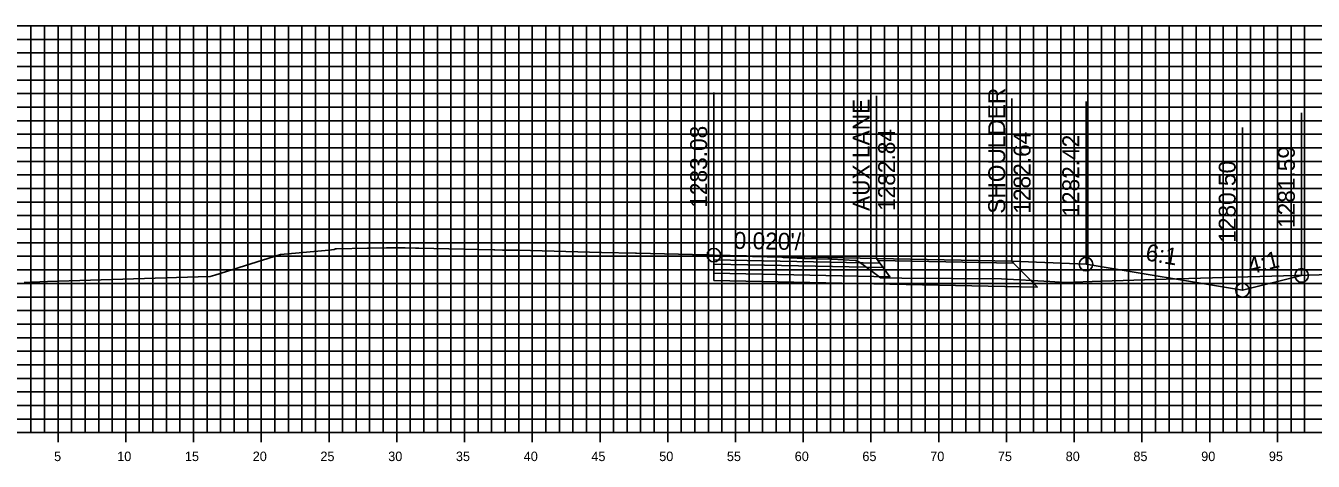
# Model space of a CAD drawing. Extents: x 674939 to 678919, y 750652 to 765176.
# Drawn here: x 678751.2 to 678846.2, y 762509.2 to 762541.3 of the extents above; entities that cross this region are included whole.
import ezdxf

# ---------------------------------------------------------------- set-up
doc = ezdxf.new("R2010")
doc.units = 0
for name, color, linetype in [('Level 10', 7, 'Continuous'), ('Level 18', 7, 'Continuous'), ('Level 19', 7, 'Continuous'), ('Level 20', 7, 'Continuous'), ('Level 22', 7, 'Continuous'), ('Level 23', 7, 'Continuous'), ('Level 4', 7, 'Continuous'), ('Level 7', 7, 'Continuous'), ('Level 8', 7, 'Continuous'), ('Level 9', 7, 'Continuous')]:
    doc.layers.add(name, color=color, linetype=linetype)

msp = doc.modelspace()

# ---------------------------------------------------------------- linework, layer by layer
at = {"layer": 'Level 10'}
msp.add_lwpolyline([(678751.037, 762522.354), (678752.752, 762522.424), (678763.866, 762522.771), (678764.76, 762522.81), (678765.102, 762522.906), (678769.952, 762524.428), (678773.513, 762524.746), (678773.921, 762524.779), (678773.923, 762524.78), (678774.002, 762524.841), (678774.011, 762524.846), (678774.087, 762524.848), (678776.385, 762524.888), (678776.445, 762524.887), (678777.785, 762524.91), (678777.806, 762524.912), (678777.9, 762524.911), (678777.913, 762524.911), (678779.16, 762524.905), (678779.926, 762524.892), (678780.156, 762524.888), (678785.709, 762524.778), (678785.769, 762524.776), (678786.343, 762524.736), (678787.109, 762524.743), (678787.519, 762524.733), (678793.646, 762524.563), (678793.654, 762524.56), (678793.663, 762524.56), (678796.151, 762524.53), (678796.16, 762524.532), (678796.228, 762524.532), (678801.397, 762524.392), (678801.594, 762524.386), (678801.617, 762524.385), (678801.935, 762524.371), (678801.947, 762524.37), (678803.543, 762524.3), (678803.706, 762524.295), (678806.96, 762524.217), (678807.063, 762524.213), (678808.595, 762524.13), (678808.638, 762524.127), (678810.552, 762524.074), (678810.647, 762524.072), (678812.369, 762523.98), (678812.415, 762523.977), (678812.644, 762523.892), (678812.958, 762523.652), (678814.016, 762522.866), (678814.244, 762522.695), (678815.807, 762522.682), (678823.158, 762522.623), (678826.738, 762522.433), (678827.816, 762522.369), (678830.541, 762522.448), (678836.1, 762522.635), (678848.362, 762522.96)], dxfattribs=at)
at = {"layer": 'Level 18'}
for points in [[(678823.935, 762523.931), (678813.935, 762524.131), (678801.935, 762524.371)], [(678801.935, 762524.371), (678813.935, 762524.131), (678823.935, 762523.931), (678829.405, 762523.712), (678840.947, 762521.788), (678845.312, 762522.879)], [(678823.935, 762523.931), (678829.405, 762523.712)]]:
    msp.add_lwpolyline(points, dxfattribs=at)
for points in [[(678801.935, 762524.371), (678801.935, 762524.041), (678814.185, 762523.791), (678813.935, 762524.131)], [(678813.935, 762524.131), (678823.935, 762523.931), (678824.055, 762523.773), (678814.053, 762523.971)]]:
    msp.add_lwpolyline(points, close=True, dxfattribs=at)
at = {"layer": 'Level 19'}
for points in [[(678801.935, 762524.041), (678801.935, 762523.711), (678814.435, 762523.456), (678814.185, 762523.791)], [(678801.935, 762523.711), (678801.935, 762523.051), (678814.935, 762522.786), (678814.435, 762523.456)]]:
    msp.add_lwpolyline(points, close=True, dxfattribs=at)
msp.add_lwpolyline([(678801.935, 762523.051), (678801.935, 762522.511), (678814.935, 762522.246), (678825.81, 762522.024), (678824.055, 762523.773)], dxfattribs=at)
at = {"layer": 'Level 20'}
for p, q in [((678598.533, 762541.288), (678898.533, 762541.288)), ((678751.533, 762511.288), (678751.533, 762541.288)), ((678752.533, 762511.288), (678752.533, 762541.288)), ((678753.533, 762511.288), (678753.533, 762541.288)), ((678754.533, 762511.288), (678754.533, 762541.288)), ((678755.533, 762511.288), (678755.533, 762541.288)), ((678756.533, 762511.288), (678756.533, 762541.288)), ((678757.533, 762511.288), (678757.533, 762541.288)), ((678758.533, 762511.288), (678758.533, 762541.288)), ((678759.533, 762511.288), (678759.533, 762541.288)), ((678760.533, 762511.288), (678760.533, 762541.288)), ((678761.533, 762511.288), (678761.533, 762541.288)), ((678762.533, 762511.288), (678762.533, 762541.288)), ((678763.533, 762511.288), (678763.533, 762541.288)), ((678764.533, 762511.288), (678764.533, 762541.288)), ((678765.533, 762511.288), (678765.533, 762541.288)), ((678766.533, 762511.288), (678766.533, 762541.288)), ((678767.533, 762511.288), (678767.533, 762541.288)), ((678768.533, 762511.288), (678768.533, 762541.288)), ((678769.533, 762511.288), (678769.533, 762541.288)), ((678770.533, 762511.288), (678770.533, 762541.288)), ((678771.533, 762511.288), (678771.533, 762541.288)), ((678772.533, 762511.288), (678772.533, 762541.288)), ((678773.533, 762511.288), (678773.533, 762541.288)), ((678774.533, 762511.288), (678774.533, 762541.288)), ((678775.533, 762511.288), (678775.533, 762541.288)), ((678776.533, 762511.288), (678776.533, 762541.288)), ((678777.533, 762511.288), (678777.533, 762541.288)), ((678778.533, 762511.288), (678778.533, 762541.288)), ((678779.533, 762511.288), (678779.533, 762541.288)), ((678780.533, 762511.288), (678780.533, 762541.288)), ((678781.533, 762511.288), (678781.533, 762541.288)), ((678782.533, 762511.288), (678782.533, 762541.288)), ((678783.533, 762511.288), (678783.533, 762541.288)), ((678784.533, 762511.288), (678784.533, 762541.288)), ((678785.533, 762511.288), (678785.533, 762541.288)), ((678786.533, 762511.288), (678786.533, 762541.288)), ((678787.533, 762511.288), (678787.533, 762541.288)), ((678788.533, 762511.288), (678788.533, 762541.288)), ((678789.533, 762511.288), (678789.533, 762541.288)), ((678790.533, 762511.288), (678790.533, 762541.288)), ((678791.533, 762511.288), (678791.533, 762541.288)), ((678792.533, 762511.288), (678792.533, 762541.288)), ((678793.533, 762511.288), (678793.533, 762541.288)), ((678794.533, 762511.288), (678794.533, 762541.288)), ((678795.533, 762511.288), (678795.533, 762541.288)), ((678796.533, 762511.288), (678796.533, 762541.288)), ((678797.533, 762511.288), (678797.533, 762541.288)), ((678798.533, 762511.288), (678798.533, 762541.288)), ((678799.533, 762511.288), (678799.533, 762541.288)), ((678800.533, 762511.288), (678800.533, 762541.288)), ((678801.533, 762511.288), (678801.533, 762541.288)), ((678802.533, 762511.288), (678802.533, 762541.288)), ((678803.533, 762511.288), (678803.533, 762541.288)), ((678804.533, 762511.288), (678804.533, 762541.288)), ((678805.533, 762511.288), (678805.533, 762541.288)), ((678806.533, 762511.288), (678806.533, 762541.288)), ((678807.533, 762511.288), (678807.533, 762541.288)), ((678808.533, 762511.288), (678808.533, 762541.288)), ((678809.533, 762511.288), (678809.533, 762541.288)), ((678810.533, 762511.288), (678810.533, 762541.288)), ((678811.533, 762511.288), (678811.533, 762541.288)), ((678812.533, 762511.288), (678812.533, 762541.288)), ((678813.533, 762511.288), (678813.533, 762541.288)), ((678814.533, 762511.288), (678814.533, 762541.288)), ((678815.533, 762511.288), (678815.533, 762541.288)), ((678816.533, 762511.288), (678816.533, 762541.288)), ((678817.533, 762511.288), (678817.533, 762541.288)), ((678818.533, 762511.288), (678818.533, 762541.288)), ((678819.533, 762511.288), (678819.533, 762541.288)), ((678820.533, 762511.288), (678820.533, 762541.288)), ((678821.533, 762511.288), (678821.533, 762541.288)), ((678822.533, 762511.288), (678822.533, 762541.288)), ((678823.533, 762511.288), (678823.533, 762541.288)), ((678824.533, 762511.288), (678824.533, 762541.288)), ((678825.533, 762511.288), (678825.533, 762541.288)), ((678826.533, 762511.288), (678826.533, 762541.288)), ((678827.533, 762511.288), (678827.533, 762541.288)), ((678828.533, 762511.288), (678828.533, 762541.288)), ((678829.533, 762511.288), (678829.533, 762541.288)), ((678830.533, 762511.288), (678830.533, 762541.288)), ((678831.533, 762511.288), (678831.533, 762541.288)), ((678832.533, 762511.288), (678832.533, 762541.288)), ((678833.533, 762511.288), (678833.533, 762541.288)), ((678834.533, 762511.288), (678834.533, 762541.288)), ((678835.533, 762511.288), (678835.533, 762541.288)), ((678836.533, 762511.288), (678836.533, 762541.288)), ((678837.533, 762511.288), (678837.533, 762541.288)), ((678838.533, 762511.288), (678838.533, 762541.288)), ((678839.533, 762511.288), (678839.533, 762541.288)), ((678840.533, 762511.288), (678840.533, 762541.288)), ((678841.533, 762511.288), (678841.533, 762541.288)), ((678842.533, 762511.288), (678842.533, 762541.288)), ((678843.533, 762511.288), (678843.533, 762541.288)), ((678844.533, 762511.288), (678844.533, 762541.288)), ((678845.533, 762511.288), (678845.533, 762541.288)), ((678598.533, 762540.288), (678898.533, 762540.288)), ((678598.533, 762539.288), (678898.533, 762539.288)), ((678598.533, 762538.288), (678898.533, 762538.288)), ((678598.533, 762537.288), (678898.533, 762537.288)), ((678598.533, 762536.288), (678898.533, 762536.288)), ((678598.533, 762535.288), (678898.533, 762535.288)), ((678598.533, 762534.288), (678898.533, 762534.288)), ((678598.533, 762533.288), (678898.533, 762533.288)), ((678598.533, 762532.288), (678898.533, 762532.288)), ((678598.533, 762531.288), (678898.533, 762531.288)), ((678598.533, 762530.288), (678898.533, 762530.288)), ((678598.533, 762529.288), (678898.533, 762529.288)), ((678598.533, 762528.288), (678898.533, 762528.288)), ((678598.533, 762527.288), (678898.533, 762527.288)), ((678598.533, 762526.288), (678898.533, 762526.288)), ((678598.533, 762525.288), (678898.533, 762525.288)), ((678598.533, 762524.288), (678898.533, 762524.288)), ((678598.533, 762523.288), (678898.533, 762523.288)), ((678598.533, 762522.288), (678898.533, 762522.288)), ((678598.533, 762521.288), (678898.533, 762521.288)), ((678598.533, 762520.288), (678898.533, 762520.288)), ((678598.533, 762519.288), (678898.533, 762519.288)), ((678598.533, 762518.288), (678898.533, 762518.288)), ((678598.533, 762517.288), (678898.533, 762517.288)), ((678598.533, 762516.288), (678898.533, 762516.288)), ((678598.533, 762515.288), (678898.533, 762515.288)), ((678598.533, 762514.288), (678898.533, 762514.288)), ((678598.533, 762513.288), (678898.533, 762513.288)), ((678598.533, 762512.288), (678898.533, 762512.288)), ((678598.533, 762511.288), (678898.533, 762511.288))]:
    msp.add_line(p, q, dxfattribs=at)
at = {"layer": 'Level 23'}
for p, q in [((678801.935, 762524.371), (678801.935, 762536.371)), ((678813.935, 762524.131), (678813.935, 762536.131)), ((678823.935, 762523.931), (678823.935, 762535.931)), ((678829.405, 762523.712), (678829.405, 762535.712)), ((678845.312, 762522.879), (678845.312, 762534.879)), ((678840.947, 762521.788), (678840.947, 762533.788))]:
    msp.add_line(p, q, dxfattribs=at)
at = {"layer": 'Level 4'}
for centre in [(678801.935, 762524.371), (678829.405, 762523.712), (678845.312, 762522.879), (678840.947, 762521.788), (678840.947, 762521.788)]:
    msp.add_circle(centre, 0.5, dxfattribs=at)
at = {"layer": 'Level 7'}
for points in [[(678829.405, 762523.712), (678840.947, 762521.788)], [(678840.947, 762521.788), (678840.947, 762521.788), (678845.312, 762522.879)]]:
    msp.add_lwpolyline(points, dxfattribs=at)
at = {"layer": 'Level 8'}
for p, q in [((678598.533, 762511.288), (678898.533, 762511.288)), ((678753.533, 762510.588), (678753.533, 762511.988)), ((678758.533, 762510.588), (678758.533, 762511.988)), ((678763.533, 762510.588), (678763.533, 762511.988)), ((678768.533, 762510.588), (678768.533, 762511.988)), ((678773.533, 762510.588), (678773.533, 762511.988)), ((678778.533, 762510.588), (678778.533, 762511.988)), ((678783.533, 762510.588), (678783.533, 762511.988)), ((678788.533, 762510.588), (678788.533, 762511.988)), ((678793.533, 762510.588), (678793.533, 762511.988)), ((678798.533, 762510.588), (678798.533, 762511.988)), ((678803.533, 762510.588), (678803.533, 762511.988)), ((678808.533, 762510.588), (678808.533, 762511.988)), ((678813.533, 762510.588), (678813.533, 762511.988)), ((678818.533, 762510.588), (678818.533, 762511.988)), ((678823.533, 762510.588), (678823.533, 762511.988)), ((678828.533, 762510.588), (678828.533, 762511.988)), ((678833.533, 762510.588), (678833.533, 762511.988)), ((678838.533, 762510.588), (678838.533, 762511.988)), ((678843.533, 762510.588), (678843.533, 762511.988))]:
    msp.add_line(p, q, dxfattribs=at)

# ---------------------------------------------------------------- texts
at = {"layer": 'Level 22'}
for s, rotation, p in [("0.020'/'", 358.85424, (678803.392, 762524.842)), ('6:1', 350.53768, (678833.736, 762523.997)), ('4:1', 14.03624, (678841.511, 762522.945))]:
    msp.add_text(s, height=1.25, rotation=rotation, dxfattribs=at).set_placement(p)
at = {"layer": 'Level 23'}
for s, p in [('SHOULDER', (678823.435, 762527.431)), ('AUX LANE', (678813.435, 762527.631)), ('1283.08', (678801.435, 762527.871)), ('1282.84', (678815.31, 762527.631)), ('1282.64', (678825.31, 762527.431)), ('1282.42', (678828.905, 762527.212)), ('1281.59', (678844.812, 762526.379)), ('1280.50', (678840.447, 762525.288))]:
    msp.add_text(s, height=1.25, rotation=90, dxfattribs=at).set_placement(p)
at = {"layer": 'Level 9'}
for s, p in [('5', (678753.246, 762509.188)), ('10', (678757.902, 762509.188)), ('15', (678762.896, 762509.188)), ('20', (678767.902, 762509.188)), ('25', (678772.896, 762509.188)), ('30', (678777.902, 762509.188)), ('35', (678782.896, 762509.188)), ('40', (678787.902, 762509.188)), ('45', (678792.896, 762509.188)), ('50', (678797.902, 762509.188)), ('55', (678802.896, 762509.188)), ('60', (678807.902, 762509.188)), ('65', (678812.896, 762509.188)), ('70', (678817.902, 762509.188)), ('75', (678822.896, 762509.188)), ('80', (678827.902, 762509.188)), ('85', (678832.896, 762509.188)), ('90', (678837.902, 762509.188)), ('95', (678842.896, 762509.188))]:
    msp.add_text(s, height=0.7, dxfattribs=at).set_placement(p)

doc.saveas('drawing.dxf')
